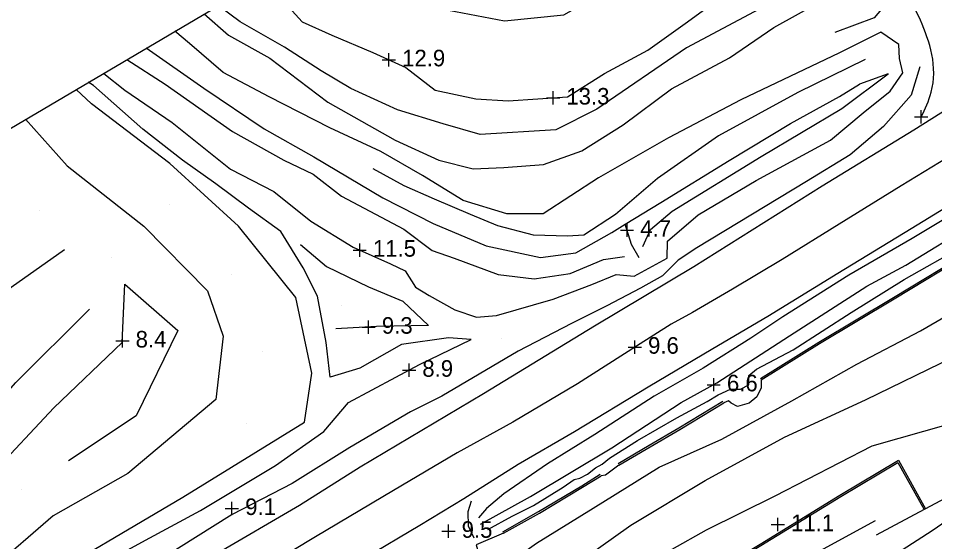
# Model space of a CAD drawing. Extents: x 2316231 to 2323598, y 363169 to 371906.
# Drawn here: x 2318819.2 to 2319095.9, y 369302.8 to 369460.8 of the extents above; entities that cross this region are included whole.
import ezdxf

# ---------------------------------------------------------------- set-up
doc = ezdxf.new("R2010")
doc.units = 0
for name, color, linetype in [('RD_DTM_BkLn1', 7, 'Continuous'), ('RD_DTM_Spot', 7, 'Continuous'), ('RD_DTM_TinHull', 7, 'Continuous'), ('RD_DTM_Void', 7, 'Continuous'), ('RD_EX_H2O', 7, 'Continuous'), ('RD_EX_Road', 7, 'Continuous')]:
    doc.layers.add(name, color=color, linetype=linetype)

msp = doc.modelspace()

# ---------------------------------------------------------------- linework, layer by layer
at = {"layer": 'RD_DTM_BkLn1'}
for p, q in [((2319092.71, 369312.536), (2319078.286, 369304.818)), ((2319093.151, 369312.772), (2319092.71, 369312.536)), ((2319030.977, 369283.665), (2319078.047, 369309.248))]:
    msp.add_line(p, q, dxfattribs=at)
for points in [[(2318891.621, 369471.802), (2318897.917, 369467.464), (2318904.955, 369459.752), (2318913.827, 369455.718), (2318926.25, 369450.52), (2318936.217, 369445.944), (2318945.062, 369439.117), (2318957.391, 369436.462), (2318967.14, 369435.873), (2318985.075, 369437.068), (2318996.214, 369444.112), (2319009.334, 369451.145), (2319020.537, 369459.203), (2319032.304, 369467.843), (2319044.036, 369474.132), (2319056.664, 369480.726), (2319058.211, 369488.931), (2319054.234, 369499.886), (2319048.271, 369509.92), (2319040.725, 369520.894), (2319034.058, 369528.903), (2319025.997, 369539.605), (2319019.896, 369547.461)], [(2318906.999, 369480.872), (2318910.124, 369480.125), (2318929.149, 369472.863), (2318947.029, 369463.637), (2318966.049, 369460.003), (2318983.881, 369461.819), (2319002.845, 369472.594), (2319021.377, 369480.446), (2319038.757, 369491.85), (2319031.09, 369504.735), (2319019.542, 369519.597), (2319013.288, 369528.905), (2319006.059, 369539.299)], [(2318875.302, 369462.177), (2318882.66, 369455.739), (2318895.145, 369448.81), (2318912.61, 369435.504), (2318932.986, 369424.021), (2318946.156, 369417.935), (2318956.539, 369415.326), (2318965.793, 369415.755), (2318977.806, 369416.658), (2318989.335, 369420.835), (2319001.79, 369428.648), (2319016.482, 369439.481), (2319033.971, 369448.855), (2319047.293, 369458.072), (2319062.222, 369466.265), (2319069.895, 369470.319), (2319074.279, 369477.769), (2319072.762, 369482.086), (2319064.895, 369493.396)], [(2319192.459, 369474.329), (2319164.13, 369457.898), (2319142.633, 369444.535), (2319127.385, 369434.516), (2319106.578, 369422.904), (2319085.765, 369410.229), (2319067.106, 369398.701), (2319049.837, 369387.953), (2319034.881, 369379.079), (2319022.74, 369371.993), (2319016.288, 369368.529), (2319005.868, 369361.888), (2318988.069, 369350.486), (2318968.504, 369338.891), (2318951.671, 369329.597), (2318932.489, 369318.323), (2318908.959, 369304.289), (2318889.393, 369292.491), (2318871.212, 369281.08), (2318853.382, 369270.311), (2318832.592, 369257.541), (2318812.619, 369245.59)], [(2319082.673, 369466.969), (2319077.592, 369460.908), (2319065.788, 369456.566)], [(2318844.895, 369444.242), (2318845.034, 369444.144), (2318851.345, 369439.061), (2318865.607, 369429.365), (2318883.223, 369415.258), (2318896.318, 369408.517), (2318907.491, 369399.577), (2318920.259, 369391.763), (2318931.572, 369386.642), (2318936.013, 369384.589), (2318939.103, 369379.667), (2318943.244, 369377.162), (2318951.051, 369372.836), (2318957.581, 369370.569), (2318963.624, 369371.051), (2318980.707, 369376.034), (2318992.357, 369380.425), (2318999.762, 369383.454), (2319005.191, 369382.948), (2319015.151, 369388.446), (2319015.19, 369393.567), (2319024.495, 369401.492), (2319042.036, 369411.82), (2319056.043, 369419.446), (2319064.482, 369424.057), (2319074.338, 369432.229), (2319082.429, 369438.776), (2319086.254, 369444.294), (2319085.251, 369448.645), (2319085.07, 369452.943), (2319079.694, 369456.66), (2319067.14, 369450.423), (2319037.354, 369436.184), (2319015.485, 369424.756), (2318994.413, 369412.644), (2318977.632, 369401.75), (2318966.686, 369401.832), (2318953.529, 369405.852), (2318941.261, 369413.318), (2318928.695, 369420.629), (2318913.238, 369427.777), (2318894.893, 369437.077), (2318881.096, 369444.395), (2318870.877, 369453.151), (2318866.445, 369456.952)], [(2318851.962, 369448.41), (2318863.555, 369440.943), (2318883.832, 369426.643), (2318899.34, 369418.003), (2318908.258, 369413.706), (2318916.746, 369407.084), (2318935.602, 369397.161), (2318944.115, 369390.67), (2318950.763, 369388.355), (2318964.142, 369383.439), (2318974.938, 369382.152), (2318985.821, 369383.766), (2318995.882, 369387.951), (2319002.214, 369388.896)], [(2319074.9, 369448.377), (2319054.591, 369438.433), (2319030.648, 369425.345), (2319012.221, 369412.419), (2318999.547, 369401.611), (2318989.989, 369395.335), (2318984.998, 369395.087), (2318974.781, 369395.379), (2318964.005, 369398.157), (2318955.703, 369401.567), (2318944.877, 369406.244), (2318935.671, 369410.279), (2318926.375, 369415.377)], [(2319091.468, 369446.141), (2319088.81, 369437.632), (2319080.428, 369428.127), (2319070.344, 369419.621), (2319057.183, 369411.573), (2319024.12, 369391.514), (2319018.442, 369387.796), (2319013.75, 369383.106), (2319007.082, 369379.393), (2318996.919, 369373.967), (2318986.208, 369368.724), (2318970.144, 369360.321), (2318958.398, 369353.388), (2318947.094, 369346.739), (2318937.615, 369342.002), (2318919.26, 369331.248), (2318901.906, 369320.346), (2318883.725, 369311.011), (2318867.569, 369300.914), (2318858.142, 369294.697), (2318844.645, 369286.341), (2318835.775, 369279.488), (2318826.841, 369273.793), (2318816.498, 369268.178)], [(2319007.757, 369391.947), (2319010.099, 369397.067), (2319016.646, 369402.619), (2319043.483, 369419.07), (2319067.851, 369433.576), (2319081.908, 369444.043), (2319073.201, 369440.878)], [(2318812.85, 369276.039), (2318827.134, 369284.153), (2318840.303, 369293.824), (2318857.638, 369303.258), (2318874.241, 369312.255), (2318896.861, 369325.792), (2318911.454, 369336.04), (2318918.854, 369344.87), (2318940.365, 369356.3), (2318955.922, 369363.846), (2318949.049, 369364.359), (2318934.941, 369362.369), (2318922.274, 369355.166), (2318913.367, 369352.479), (2318912.109, 369362.978), (2318909.533, 369376.886), (2318905.197, 369385.456), (2318898.415, 369396.449), (2318888.7, 369403.508), (2318878.879, 369410.865), (2318868.782, 369417.984), (2318856.799, 369427.346), (2318841.887, 369440.472), (2318840.293, 369441.528)], [(2318821.359, 369430.36), (2318833.929, 369416.318), (2318857.098, 369398.052), (2318876.357, 369378.589), (2318881.047, 369364.837), (2318878.846, 369345.713), (2318852.217, 369323.424), (2318829.708, 369310.579), (2318810.774, 369294.326), (2318779.947, 369275.055), (2318757.065, 369259.311), (2318787.149, 369287.192), (2318810.974, 369323.152), (2318829.939, 369343.202), (2318850.599, 369362.98), (2318851.312, 369380.511), (2318867.341, 369366.568), (2318854.815, 369340.791), (2318834.391, 369327.254)], [(2319108.71, 369406.145), (2319089.131, 369394.383), (2319070.01, 369383.311), (2319050.092, 369370.739), (2319040.402, 369364.284), (2319025.958, 369355.241), (2319011.159, 369346.76), (2318993.301, 369335.156), (2318978.977, 369326.302), (2318965.811, 369317.252), (2318960.56, 369312.887), (2318958.146, 369310.035)], [(2318964.366, 369294.317), (2318975.677, 369302.422), (2318992.778, 369312.968), (2319012.67, 369325.277), (2319031.646, 369333.724), (2319052.812, 369345.323), (2319072.387, 369356.417), (2319091.658, 369366.509), (2319112.935, 369378.883), (2319128.632, 369387.92), (2319146.122, 369397.426)], [(2318904.423, 369392.574), (2318912.277, 369385.848), (2318924.958, 369379.777), (2318935.332, 369375.413), (2318943.017, 369368.08), (2318927.342, 369367.732), (2318915.031, 369367.021)], [(2318960.968, 369306.498), (2318968.318, 369310.482), (2318974.757, 369313.731), (2318983.763, 369319.282), (2318987.01, 369321.557), (2318988.779, 369322.037), (2318991.089, 369323.183), (2318993.511, 369325.163), (2318995.462, 369326.18), (2318997.715, 369328.006), (2319006.183, 369333.393), (2319018.024, 369340.194), (2319027.254, 369345.183), (2319030.535, 369347.135), (2319034.28, 369348.823), (2319037.288, 369348.866), (2319039.802, 369350.214), (2319039.829, 369352.971), (2319042.083, 369354.893), (2319053.203, 369360.743), (2319070.714, 369372.003), (2319086.642, 369381.97), (2319104.493, 369392.07)], [(2318672.457, 369216.258), (2318684.683, 369239.507), (2318696.612, 369267.472), (2318712.543, 369291.488), (2318734.369, 369317.42), (2318757.571, 369341.84), (2318782.715, 369360.973), (2318813.502, 369377.201), (2318833.127, 369390.992)], [(2318968.323, 369281.858), (2318985.327, 369294.386), (2319004.198, 369307.846), (2319026.603, 369321.325), (2319050.581, 369334.329), (2319075.016, 369345.612), (2319101.476, 369358.567), (2319118.96, 369366.891), (2319134.353, 369375.046), (2319153.049, 369384.497)], [(2318696.156, 369180.813), (2318709.127, 369193.648), (2318716.92, 369209.101), (2318727.145, 369221.844), (2318738.878, 369237.503), (2318738.899, 369250.681), (2318741.525, 369266.376), (2318763.849, 369291.732), (2318792.126, 369321.091), (2318818.401, 369350.83), (2318840.636, 369372.963)], [(2318971.414, 369268.15), (2318987.625, 369281.971), (2319006.254, 369294.705), (2319026.978, 369306.414), (2319047.731, 369316.689), (2319076.984, 369331.707), (2319100.833, 369338.481), (2319121.491, 369348.972), (2319143.747, 369359.085), (2319165.015, 369369.692)], [(2319130.623, 369328.62), (2319118.374, 369321.319), (2319108.671, 369314.829), (2319102.6, 369311.28), (2319095.1, 369306.091), (2319037.345, 369268.877)]]:
    msp.add_lwpolyline(points, dxfattribs=at)
at = {"layer": 'RD_DTM_Spot'}
for p, q in [((2318825.61, 369402.789), (2318825.61, 369402.789)), ((2318864.737, 369404.744), (2318864.737, 369404.744)), ((2318847.307, 369388.47), (2318847.307, 369388.47)), ((2318883.569, 369383.576), (2318883.569, 369383.576)), ((2318916.919, 369374.197), (2318916.919, 369374.197)), ((2318965.234, 369364.023), (2318965.234, 369364.023)), ((2318892.924, 369360.238), (2318892.924, 369360.238)), ((2318888.119, 369338.646), (2318888.119, 369338.646)), ((2318820.237, 369318.627), (2318820.237, 369318.627)), ((2318949.064, 369306), (2318949.064, 369306))]:
    msp.add_line(p, q, dxfattribs=at)
at = {"layer": 'RD_DTM_TinHull'}
msp.add_lwpolyline([(2318500.627, 367718.473), (2317350.395, 369314.708), (2317732.783, 369650.329), (2318062.064, 369676.571), (2318100.376, 368980.922), (2318611.552, 369306.612), (2319043.87, 369561.601), (2319323.163, 369792.894), (2318905.258, 370457.792), (2319170.205, 370651.465)], dxfattribs=at)
at = {"layer": 'RD_DTM_Void'}
for p, q in [((2318931.086, 369446.299), (2318931.086, 369450.299)), ((2318929.086, 369448.299), (2318933.086, 369448.299)), ((2318980.669, 369434.774), (2318980.669, 369438.774)), ((2318978.669, 369436.774), (2318982.669, 369436.774)), ((2319091.843, 369429.063), (2319091.843, 369433.063)), ((2319089.843, 369431.063), (2319093.843, 369431.063)), ((2319000.998, 369396.869), (2319004.998, 369396.869)), ((2319002.998, 369394.869), (2319002.998, 369398.869)), ((2318922.279, 369388.848), (2318922.279, 369392.848)), ((2318920.279, 369390.848), (2318924.279, 369390.848)), ((2318924.982, 369365.596), (2318924.982, 369369.596)), ((2318922.982, 369367.596), (2318926.982, 369367.596)), ((2318850.617, 369361.437), (2318850.617, 369365.437)), ((2319005.354, 369359.559), (2319005.354, 369363.559)), ((2318848.617, 369363.437), (2318852.617, 369363.437)), ((2319003.354, 369361.559), (2319007.354, 369361.559)), ((2318937.185, 369352.61), (2318937.185, 369356.61)), ((2318935.185, 369354.61), (2318939.185, 369354.61)), ((2319027.169, 369350.207), (2319031.169, 369350.207)), ((2319029.169, 369348.207), (2319029.169, 369352.207)), ((2318883.699, 369310.874), (2318883.699, 369314.874)), ((2318881.699, 369312.874), (2318885.699, 369312.874)), ((2319048.533, 369305.995), (2319048.533, 369309.995)), ((2318947.064, 369306), (2318951.064, 369306)), ((2318949.064, 369304), (2318949.064, 369308)), ((2319046.533, 369307.995), (2319050.533, 369307.995))]:
    msp.add_line(p, q, dxfattribs=at)
at = {"layer": 'RD_EX_H2O'}
for points in [[(2318857.803, 369451.855), (2318875.223, 369439.711), (2318893.422, 369427.488), (2318908.477, 369419.005), (2318929.23, 369406.648), (2318944.468, 369398.821), (2318960.511, 369392.112), (2318976.859, 369388.636), (2318987.573, 369390), (2318998.432, 369396.198), (2319002.44, 369398.648)], [(2318958.756, 369308.062), (2318973.829, 369316.481), (2318998.389, 369331.19), (2319019.398, 369344.866), (2319030.148, 369350.742), (2319052.02, 369364.999), (2319075.423, 369379.904), (2319087.238, 369386.288), (2319107.62, 369398.726), (2319128.934, 369413.499), (2319158.735, 369430.663), (2319181.578, 369443.482)], [(2319002.44, 369398.648), (2319013.222, 369405.239), (2319033.844, 369417.891), (2319052.321, 369429.086), (2319067.13, 369437.173), (2319073.201, 369440.878)], [(2319006.628, 369388.467), (2319004.346, 369392.573), (2319002.44, 369398.648)]]:
    msp.add_lwpolyline(points, dxfattribs=at)
at = {"layer": 'RD_EX_Road'}
for points in [[(2318803.058, 369252.516), (2318828.743, 369267.803), (2318853.592, 369283.07), (2318878.253, 369298.757), (2318904.128, 369313.864), (2318922.404, 369325.466), (2318959.668, 369347.58), (2318993.223, 369367.959), (2319023.171, 369385.897), (2319061.963, 369410.247), (2319089.625, 369427.088), (2319105.937, 369437.363), (2319120.966, 369446.404), (2319130.451, 369452.406), (2319144.193, 369459.686), (2319161.027, 369469.338), (2319180.064, 369480.136), (2319201.214, 369493.37), (2319224.218, 369507.263), (2319240.288, 369516.967), (2319261.375, 369529.521), (2319283.879, 369543.691), (2319304.08, 369555.736), (2319325.837, 369568.704)], [(2319091.603, 369460.285), (2319085.437, 369472.72), (2319078.794, 369482.914), (2319068.387, 369496.946), (2319063.437, 369497.617), (2319059.638, 369494.748), (2319066.83, 369479.933), (2319047.646, 369466.079), (2319020.952, 369451.884), (2318993.853, 369433.381), (2318981.538, 369427.179), (2318958.647, 369425.7), (2318947.515, 369428.993), (2318933.726, 369433.184), (2318919.615, 369439.585), (2318910.655, 369444.944), (2318899.531, 369452.057), (2318886.167, 369459.767), (2318879.501, 369464.653)], [(2319208.179, 369469.532), (2319187.808, 369456.962), (2319168.048, 369444.747), (2319145.296, 369431.08), (2319130.352, 369422.218), (2319109.589, 369409.949), (2319088.848, 369397.273), (2319066.67, 369383.806), (2319045.497, 369370.775), (2319028.901, 369360.991), (2319009.371, 369349.479), (2318987.146, 369336.012), (2318970.083, 369326.086), (2318953.711, 369315.776), (2318940.431, 369307.752), (2318923.87, 369297.825), (2318908.961, 369288.652), (2318891.191, 369278.181), (2318870.031, 369265.341), (2318855.135, 369256.527), (2318837.477, 369244.456)], [(2318755.848, 369248.133), (2318780.065, 369263.344), (2318821.438, 369288.241), (2318868.879, 369316.306), (2318905.56, 369338.852), (2318907.775, 369353.666), (2318902.989, 369376.527), (2318885.663, 369398.033), (2318864.969, 369417.014), (2318841.249, 369434.936), (2318836.61, 369439.355)], [(2319145.518, 369412.976), (2319157.498, 369392.973), (2319165.917, 369377.757), (2319174.949, 369361.225), (2319144.17, 369341.965), (2319101.749, 369317.372), (2319093.151, 369312.772)], [(2319043.27, 369352.123), (2319060.879, 369363.062), (2319083.442, 369376.517), (2319107.102, 369390.799), (2319119.783, 369398.539)], [(2319043.534, 369351.698), (2319061.139, 369362.635), (2319083.699, 369376.089), (2319107.361, 369390.372), (2319120.043, 369398.112)], [(2319043.534, 369351.698), (2319043.533, 369349.227), (2319042.158, 369346.561), (2319039.892, 369344.603), (2319036.389, 369343.631), (2319034.449, 369344.608), (2319033.629, 369345.328), (2319032.194, 369344.763)], [(2319000.28, 369326.393), (2319009.692, 369331.93), (2319018.658, 369337.158), (2319031.935, 369345.191)], [(2319000.534, 369325.962), (2319009.945, 369331.499), (2319018.913, 369336.728), (2319032.194, 369344.763)], [(2319000.534, 369325.962), (2318996.531, 369322.88), (2318995.205, 369322.731)], [(2319021.702, 369283.666), (2319019.659, 369287.878), (2319043.19, 369302.091), (2319067.272, 369316.873), (2319084.959, 369327.416), (2319093.151, 369312.772)], [(2319022.152, 369283.884), (2319020.308, 369287.686), (2319043.45, 369301.664), (2319067.531, 369316.445), (2319084.773, 369326.723), (2319092.71, 369312.536)], [(2318965.491, 369305.799), (2318976.296, 369311.886), (2318989.329, 369319.703), (2318994.943, 369323.157)], [(2318965.737, 369305.363), (2318976.548, 369311.454), (2318989.588, 369319.275), (2318995.205, 369322.731)], [(2318955.892, 369315.096), (2318954.944, 369311.83), (2318955.017, 369307.616), (2318956.741, 369303.966)], [(2318965.737, 369305.363), (2318957.47, 369301.897), (2318962.542, 369283.583), (2318968.506, 369255.536), (2318971.829, 369242.639), (2318985.096, 369221.059), (2319002.109, 369194.422), (2319008.727, 369181.81)]]:
    msp.add_lwpolyline(points, dxfattribs=at)
msp.add_spline([(2319091.843, 369431.063), (2319094.866, 369438.472), (2319095.057, 369449.918), (2319091.603, 369460.285)], degree=3, dxfattribs=at)

# ---------------------------------------------------------------- texts
at = {"layer": 'RD_DTM_Void'}
for s, p in [('12.9', (2318935.086, 369446.299)), ('13.3', (2318984.669, 369434.774)), ('4.7', (2319006.998, 369394.869)), ('11.5', (2318926.279, 369388.848)), ('9.3', (2318928.982, 369365.596)), ('8.4', (2318854.617, 369361.437)), ('9.6', (2319009.354, 369359.559)), ('8.9', (2318941.185, 369352.61)), ('6.6', (2319033.169, 369348.207)), ('9.1', (2318887.699, 369310.874)), ('11.1', (2319052.533, 369305.995)), ('9.5', (2318953.064, 369304))]:
    msp.add_text(s, height=5, dxfattribs=at).set_placement(p)

doc.saveas('drawing.dxf')
